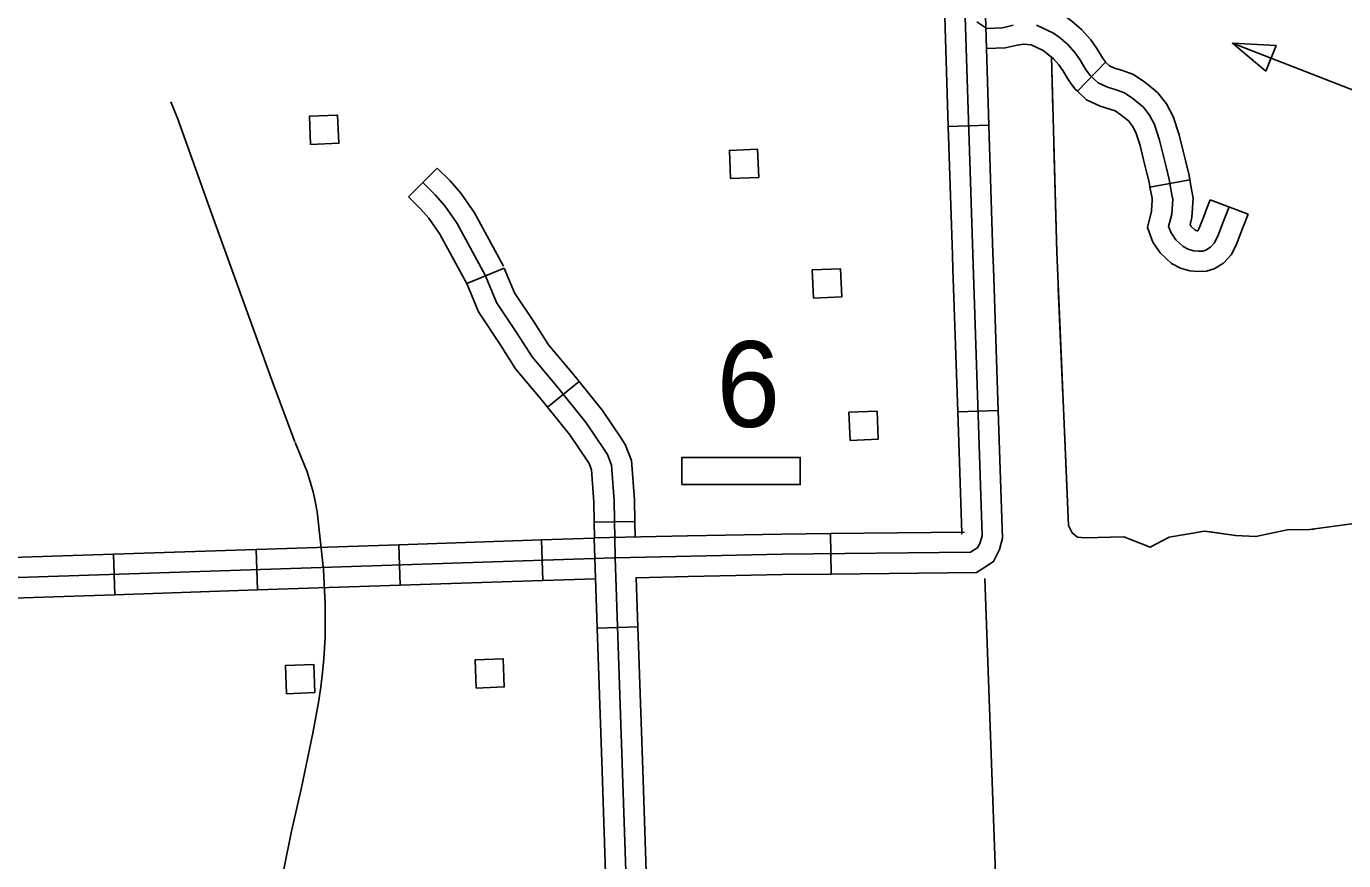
# Model space of a CAD drawing. Extents: x 1671357 to 13005564, y 567358 to 14261451.
# Drawn here: x 12758302.662 to 12758304.288, y 14259942.041 to 14259943.071 of the extents above; entities that cross this region are included whole.
import ezdxf

# ---------------------------------------------------------------- set-up
doc = ezdxf.new("R2010")
doc.units = 0
for name, color, linetype in [('31', 7, 'Continuous'), ('32', 7, 'Continuous'), ('43', 7, 'Continuous'), ('5', 7, 'Continuous'), ('56', 7, 'Continuous'), ('Default', 7, 'Continuous')]:
    doc.layers.add(name, color=color, linetype=linetype)

msp = doc.modelspace()

# ---------------------------------------------------------------- linework, layer by layer
at = {"layer": '31'}
for p, q in [((12758303.8001, 14259942.9476), (12758303.8502, 14259942.9492)), ((12758303.8502, 14259942.9492), (12758303.8502, 14259942.9492)), ((12758303.8617, 14259942.5968), (12758303.8117, 14259942.5952)), ((12758303.6548, 14259942.4451), (12758303.6553, 14259942.3951)), ((12758303.4167, 14259942.3298), (12758303.3667, 14259942.3281))]:
    msp.add_line(p, q, dxfattribs=at)
for points in [[(12758303.8144, 14259943.3008), (12758303.8189, 14259943.1469), (12758303.8302, 14259942.7898)], [(12758303.7945, 14259943.1238), (12758303.8001, 14259942.9476)], [(12758303.8446, 14259943.1254), (12758303.8502, 14259942.9492)], [(12758303.8502, 14259942.9492), (12758303.8552, 14259942.7906), (12758303.8558, 14259942.773)], [(12758303.8058, 14259942.7713), (12758303.8052, 14259942.789), (12758303.8001, 14259942.9476)], [(12758303.8302, 14259942.7898), (12758303.8419, 14259942.4423), (12758303.8396, 14259942.4342), (12758303.8365, 14259942.4277), (12758303.8274, 14259942.4219), (12758303.595, 14259942.4195)], [(12758303.8117, 14259942.5952), (12758303.8058, 14259942.7713)], [(12758303.8558, 14259942.773), (12758303.8617, 14259942.5968)], [(12758303.8117, 14259942.5952), (12758303.8167, 14259942.4454), (12758303.8165, 14259942.4447), (12758303.8173, 14259942.4452)], [(12758303.8617, 14259942.5968), (12758303.867, 14259942.4392), (12758303.8631, 14259942.4254), (12758303.856, 14259942.4104), (12758303.8441, 14259942.4029)], [(12758303.4783, 14259942.4421), (12758303.5946, 14259942.4445), (12758303.6548, 14259942.4451)], [(12758303.82, 14259942.4469), (12758303.6548, 14259942.4451)], [(12758303.3667, 14259942.3281), (12758303.3629, 14259942.4396), (12758303.4783, 14259942.4421)], [(12758303.595, 14259942.4195), (12758303.3888, 14259942.4151)], [(12758303.3888, 14259942.4151), (12758303.4194, 14259941.5207), (12758303.4567, 14259940.2721), (12758303.4585, 14259940.2333), (12758303.4586, 14259940.1877)], [(12758303.8441, 14259942.4029), (12758303.8348, 14259942.397), (12758303.6553, 14259942.3951)], [(12758303.4793, 14259942.392), (12758303.4147, 14259942.3906), (12758303.4167, 14259942.3298)], [(12758303.6553, 14259942.3951), (12758303.5954, 14259942.3944), (12758303.4793, 14259942.392)], [(12758303.3667, 14259942.3281), (12758303.3727, 14259942.1519)], [(12758303.4167, 14259942.3298), (12758303.4228, 14259942.1536)], [(12758303.3727, 14259942.1519), (12758303.3787, 14259941.9757)], [(12758303.4228, 14259942.1536), (12758303.4288, 14259941.9775)]]:
    msp.add_lwpolyline(points, dxfattribs=at)
at = {"layer": '32'}
for p, q in [((12758303.9943, 14259943.0271), (12758303.9596, 14259942.991)), ((12758303.1339, 14259942.8605), (12758303.169, 14259942.8962)), ((12758304.0984, 14259942.8815), (12758304.0491, 14259942.8727)), ((12758304.1232, 14259942.8571), (12758304.1701, 14259942.8394)), ((12758303.2056, 14259942.7539), (12758303.252, 14259942.7728)), ((12758303.3054, 14259942.6012), (12758303.3444, 14259942.6326)), ((12758303.3631, 14259942.4592), (12758303.4132, 14259942.4599)), ((12758303.1234, 14259942.3813), (12758303.1218, 14259942.4313)), ((12758303.2996, 14259942.3871), (12758303.298, 14259942.4372)), ((12758302.7711, 14259942.3696), (12758302.7694, 14259942.4197)), ((12758302.9473, 14259942.3755), (12758302.9456, 14259942.4255))]:
    msp.add_line(p, q, dxfattribs=at)
for points in [[(12758303.9943, 14259943.0271), (12758303.994, 14259943.0273), (12758303.9905, 14259943.0321), (12758303.9836, 14259943.0437), (12758303.9761, 14259943.0546), (12758303.9647, 14259943.0672), (12758303.9525, 14259943.0774), (12758303.943, 14259943.0844), (12758303.9158, 14259943.0971), (12758303.8924, 14259943.0996), (12758303.8755, 14259943.0972), (12758303.8636, 14259943.0943), (12758303.8553, 14259943.094)], [(12758303.8803, 14259943.0726), (12758303.867, 14259943.0694), (12758303.8477, 14259943.0686), (12758303.8354, 14259943.0765)], [(12758304.1467, 14259942.8482), (12758304.1415, 14259942.8346), (12758304.14, 14259942.8306), (12758304.1379, 14259942.8251), (12758304.1336, 14259942.8142), (12758304.1315, 14259942.8095), (12758304.1284, 14259942.8033), (12758304.1239, 14259942.7985), (12758304.118, 14259942.7949), (12758304.1144, 14259942.7937), (12758304.109, 14259942.7935), (12758304.103, 14259942.794), (12758304.0962, 14259942.796), (12758304.0901, 14259942.7992), (12758304.0808, 14259942.8078), (12758304.0751, 14259942.8163), (12758304.0721, 14259942.8242), (12758304.0759, 14259942.8391), (12758304.0771, 14259942.8579), (12758304.0762, 14259942.8632), (12758304.0728, 14259942.8822), (12758304.0692, 14259942.8978), (12758304.0653, 14259942.9124), (12758304.0609, 14259942.9306), (12758304.0548, 14259942.9498), (12758304.0483, 14259942.9616), (12758304.0406, 14259942.9717), (12758304.033, 14259942.9781), (12758304.0278, 14259942.9822), (12758304.0175, 14259942.9892), (12758304.0074, 14259942.9928), (12758303.9965, 14259942.9961), (12758303.985, 14259943.0013), (12758303.9753, 14259943.0106), (12758303.9696, 14259943.0181), (12758303.9625, 14259943.0302), (12758303.9564, 14259943.039), (12758303.9474, 14259943.0491), (12758303.937, 14259943.0577), (12758303.9301, 14259943.0628), (12758303.909, 14259943.0727)], [(12758303.9596, 14259942.991), (12758303.9565, 14259942.994), (12758303.9488, 14259943.0042), (12758303.9413, 14259943.0168), (12758303.9367, 14259943.0235), (12758303.93, 14259943.031), (12758303.9215, 14259943.038), (12758303.9172, 14259943.0412), (12758303.9022, 14259943.0482), (12758303.8934, 14259943.0492), (12758303.885, 14259943.048), (12758303.8705, 14259943.0445), (12758303.8472, 14259943.0436)], [(12758304.0984, 14259942.8815), (12758304.0974, 14259942.8872), (12758304.0935, 14259942.9039), (12758304.0896, 14259942.9185), (12758304.085, 14259942.9373), (12758304.0779, 14259942.9597), (12758304.0694, 14259942.9753), (12758304.0588, 14259942.9891), (12758304.0489, 14259942.9974), (12758304.0427, 14259943.0024), (12758304.0289, 14259943.0117), (12758304.0152, 14259943.0166), (12758304.0054, 14259943.0196), (12758303.9992, 14259943.0223), (12758303.9943, 14259943.0271)], [(12758304.0491, 14259942.8727), (12758304.0483, 14259942.8771), (12758304.0449, 14259942.8917), (12758304.041, 14259942.9062), (12758304.0368, 14259942.9239), (12758304.0317, 14259942.9399), (12758304.0273, 14259942.9479), (12758304.0224, 14259942.9543), (12758304.0171, 14259942.9587), (12758304.0129, 14259942.9621), (12758304.0061, 14259942.9667), (12758303.9995, 14259942.969), (12758303.9877, 14259942.9726), (12758303.9707, 14259942.9803), (12758303.9596, 14259942.991)], [(12758303.169, 14259942.8962), (12758303.185, 14259942.8804), (12758303.1985, 14259942.8651), (12758303.215, 14259942.841), (12758303.2508, 14259942.7753)], [(12758303.1514, 14259942.8783), (12758303.1668, 14259942.8632), (12758303.1787, 14259942.8497), (12758303.1937, 14259942.8279), (12758303.2288, 14259942.7633)], [(12758303.1514, 14259942.8783), (12758303.1668, 14259942.8632), (12758303.1787, 14259942.8497), (12758303.1937, 14259942.8279), (12758303.2288, 14259942.7633)], [(12758304.1701, 14259942.8394), (12758304.165, 14259942.8258), (12758304.1634, 14259942.8216), (12758304.1567, 14259942.8045), (12758304.1541, 14259942.7987), (12758304.1492, 14259942.7889), (12758304.1399, 14259942.7789), (12758304.1284, 14259942.7719), (12758304.1187, 14259942.7688), (12758304.1086, 14259942.7685), (12758304.0984, 14259942.7692), (12758304.0868, 14259942.7727), (12758304.0757, 14259942.7784), (12758304.0616, 14259942.7915), (12758304.0527, 14259942.8048), (12758304.0459, 14259942.8228), (12758304.051, 14259942.8431), (12758304.0519, 14259942.8567), (12758304.0516, 14259942.859), (12758304.0491, 14259942.8727)], [(12758304.1232, 14259942.8571), (12758304.1181, 14259942.8434), (12758304.1166, 14259942.8395), (12758304.1146, 14259942.8342), (12758304.1105, 14259942.8239), (12758304.1089, 14259942.8203), (12758304.1081, 14259942.8187), (12758304.1077, 14259942.8187), (12758304.1057, 14259942.8193), (12758304.1046, 14259942.8199), (12758304.0999, 14259942.8242), (12758304.0985, 14259942.8264), (12758304.1007, 14259942.8352), (12758304.1023, 14259942.8591), (12758304.1009, 14259942.8675), (12758304.0984, 14259942.8815)], [(12758303.1339, 14259942.8605), (12758303.1486, 14259942.846), (12758303.1589, 14259942.8343), (12758303.1723, 14259942.8148), (12758303.2068, 14259942.7513)], [(12758303.252, 14259942.7728), (12758303.2644, 14259942.7422), (12758303.2887, 14259942.7059), (12758303.3064, 14259942.678), (12758303.3373, 14259942.6414), (12758303.3444, 14259942.6326)], [(12758303.2056, 14259942.7539), (12758303.22, 14259942.7186), (12758303.2467, 14259942.6785), (12758303.266, 14259942.6482), (12758303.2987, 14259942.6095), (12758303.3054, 14259942.6012)], [(12758303.2288, 14259942.7633), (12758303.2422, 14259942.7304), (12758303.2677, 14259942.6922), (12758303.2862, 14259942.6631), (12758303.318, 14259942.6255), (12758303.353, 14259942.5819), (12758303.3753, 14259942.549), (12758303.3793, 14259942.5427), (12758303.3844, 14259942.5295), (12758303.3878, 14259942.4855), (12758303.3888, 14259942.4151), (12758303.4194, 14259941.5207), (12758303.4567, 14259940.2721), (12758303.4585, 14259940.2333), (12758303.4586, 14259940.1877)], [(12758303.2288, 14259942.7633), (12758303.2422, 14259942.7304), (12758303.2677, 14259942.6922), (12758303.2862, 14259942.6631), (12758303.318, 14259942.6255), (12758303.353, 14259942.5819), (12758303.3753, 14259942.549), (12758303.3793, 14259942.5427), (12758303.3844, 14259942.5295), (12758303.3878, 14259942.4855), (12758303.3888, 14259942.4151)], [(12758303.3444, 14259942.6326), (12758303.3732, 14259942.5968), (12758303.3963, 14259942.5626), (12758303.4017, 14259942.5541), (12758303.4091, 14259942.5352), (12758303.4128, 14259942.4866), (12758303.4132, 14259942.4599)], [(12758303.3054, 14259942.6012), (12758303.3329, 14259942.567), (12758303.3544, 14259942.5353), (12758303.3568, 14259942.5314), (12758303.3597, 14259942.5239), (12758303.3627, 14259942.4843), (12758303.3631, 14259942.4592)], [(12758303.3631, 14259942.4592), (12758303.3634, 14259942.4396)], [(12758303.4132, 14259942.4599), (12758303.4134, 14259942.4407)], [(12758302.9456, 14259942.4255), (12758303.1218, 14259942.4313)], [(12758303.1218, 14259942.4313), (12758303.298, 14259942.4372)], [(12758303.298, 14259942.4372), (12758303.3629, 14259942.4393)], [(12758302.0655, 14259942.3713), (12758303.3875, 14259942.4151)], [(12758302.5932, 14259942.4139), (12758302.7694, 14259942.4197)], [(12758302.7694, 14259942.4197), (12758302.9456, 14259942.4255)], [(12758302.9473, 14259942.3755), (12758303.1234, 14259942.3813)], [(12758303.1234, 14259942.3813), (12758303.2996, 14259942.3871)], [(12758303.2996, 14259942.3871), (12758303.3646, 14259942.3893)], [(12758302.5949, 14259942.3638), (12758302.7711, 14259942.3696)], [(12758302.7711, 14259942.3696), (12758302.9473, 14259942.3755)]]:
    msp.add_lwpolyline(points, dxfattribs=at)
at = {"layer": '43'}
for points in [[(12758303.9273, 14259943.0341), (12758303.9339, 14259942.7924)], [(12758303.9273, 14259943.0341), (12758303.9291, 14259942.968)], [(12758303.9303, 14259942.924), (12758303.9339, 14259942.7924), (12758303.9339, 14259942.7918)], [(12758303.9339, 14259942.7924), (12758303.9485, 14259942.4551), (12758303.9529, 14259942.4459), (12758303.9594, 14259942.4408), (12758303.9688, 14259942.4399), (12758304.0166, 14259942.4412)], [(12758303.9358, 14259942.7478), (12758303.9415, 14259942.6157)], [(12758303.9434, 14259942.5717), (12758303.9485, 14259942.4551), (12758303.9529, 14259942.4459), (12758303.9571, 14259942.4426)], [(12758304.0166, 14259942.4412), (12758304.0492, 14259942.4282), (12758304.0727, 14259942.4406), (12758304.1162, 14259942.4482), (12758304.1545, 14259942.4425), (12758304.1796, 14259942.4413), (12758304.2186, 14259942.4497), (12758304.2464, 14259942.4499), (12758304.3011, 14259942.4576), (12758304.3735, 14259942.4605), (12758304.3853, 14259942.458), (12758304.4166, 14259942.459), (12758304.4299, 14259942.4689), (12758304.4398, 14259942.4717), (12758304.4474, 14259942.4667), (12758304.4557, 14259942.4583), (12758304.5008, 14259942.4737), (12758304.5337, 14259942.454)], [(12758304.1205, 14259942.4476), (12758304.1545, 14259942.4425), (12758304.1796, 14259942.4413), (12758304.2186, 14259942.4497), (12758304.2464, 14259942.4499), (12758304.2514, 14259942.4506)], [(12758304.0005, 14259942.4408), (12758304.0166, 14259942.4412)], [(12758304.0166, 14259942.4412), (12758304.0492, 14259942.4282), (12758304.0727, 14259942.4406), (12758304.0771, 14259942.4414)]]:
    msp.add_lwpolyline(points, dxfattribs=at)
at = {"layer": '5'}
msp.add_lwpolyline([(12758303.8452, 14259942.3897), (12758303.8755, 14259941.5457), (12758303.8934, 14259940.6878)], dxfattribs=at)
at = {"layer": '56'}
msp.add_lwpolyline([(12758304.4428, 14259942.9862), (12758304.3105, 14259942.9881), (12758304.1509, 14259943.0503)], dxfattribs=at)
for points in [[(12758304.1923, 14259943.0159), (12758304.2047, 14259943.0476), (12758304.1509, 14259943.0503)], [(12758303.0129, 14259942.9254), (12758303.0114, 14259942.9601), (12758303.0462, 14259942.9616), (12758303.0477, 14259942.9269)], [(12758303.5312, 14259942.8832), (12758303.5298, 14259942.9179), (12758303.5646, 14259942.9194), (12758303.5661, 14259942.8847)], [(12758303.6336, 14259942.7357), (12758303.6321, 14259942.7704), (12758303.667, 14259942.7719), (12758303.6685, 14259942.7372)], [(12758303.6789, 14259942.5601), (12758303.6774, 14259942.5948), (12758303.7122, 14259942.5963), (12758303.7137, 14259942.5616)], [(12758303.4713, 14259942.5056), (12758303.4713, 14259942.539), (12758303.6173, 14259942.539), (12758303.6173, 14259942.5056)], [(12758302.9832, 14259942.2474), (12758302.9818, 14259942.2821), (12758303.0167, 14259942.2835), (12758303.018, 14259942.2488)], [(12758303.2172, 14259942.2544), (12758303.2158, 14259942.2891), (12758303.2507, 14259942.2905), (12758303.252, 14259942.2557)]]:
    msp.add_lwpolyline(points, close=True, dxfattribs=at)
at = {"layer": 'Default'}
for points in [[(12758302.8404, 14259942.978), (12758302.8486, 14259942.9577), (12758302.8626, 14259942.9189), (12758302.8912, 14259942.838), (12758302.9661, 14259942.6313), (12758302.9934, 14259942.5582)], [(12758302.9936, 14259942.5576), (12758303.0084, 14259942.5211), (12758303.016, 14259942.4967), (12758303.0182, 14259942.487), (12758303.0208, 14259942.472), (12758303.0288, 14259942.4007), (12758303.0308, 14259942.358), (12758303.0308, 14259942.3171), (12758303.0291, 14259942.2903), (12758303.0276, 14259942.2734), (12758303.0253, 14259942.2554), (12758303.0227, 14259942.2364), (12758303.0154, 14259942.1986), (12758303.0011, 14259942.1295), (12758302.9891, 14259942.0779), (12758302.9696, 14259941.98)]]:
    msp.add_lwpolyline(points, dxfattribs=at)

# ---------------------------------------------------------------- texts
at = {"layer": '56'}
msp.add_text('6', height=0.1058, dxfattribs=at).set_placement((12758303.5139, 14259942.5767))

doc.saveas('drawing.dxf')
